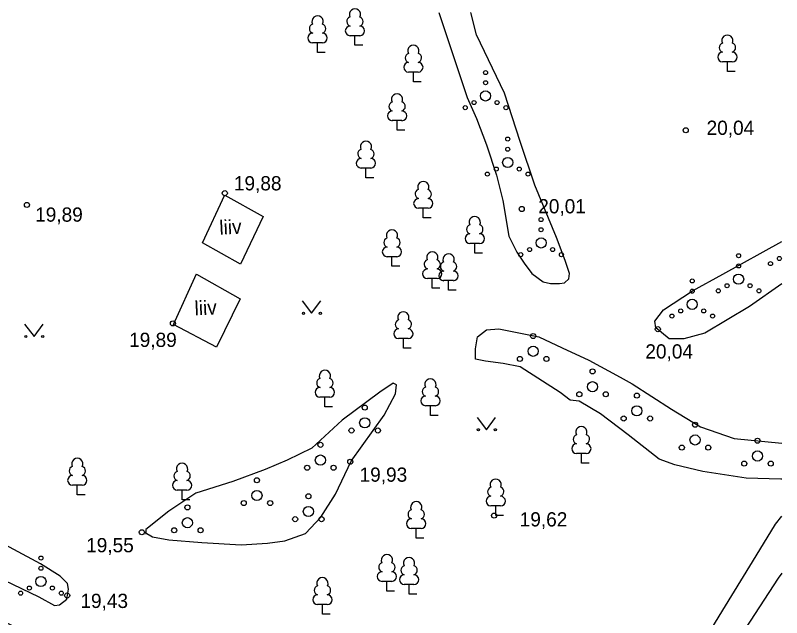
# Model space of a CAD drawing. Extents: x 713497 to 713863, y 6590062 to 6590327.
# Drawn here: x 713825.68 to 713863.36, y 6590157.47 to 6590187.1 of the extents above; entities that cross this region are included whole.
import ezdxf

# ---------------------------------------------------------------- set-up
doc = ezdxf.new("R2010")
doc.units = 0
for name, color, linetype in [('HALJASTUS', 7, 'Continuous'), ('HOONEDET', 7, 'Continuous'), ('KORGUS', 7, 'Continuous'), ('PUU', 7, 'Continuous'), ('TEE', 7, 'Continuous'), ('TORU NR', 7, 'Continuous')]:
    doc.layers.add(name, color=color, linetype=linetype)

msp = doc.modelspace()

# ---------------------------------------------------------------- linework, layer by layer
at = {"layer": 'HALJASTUS'}
for p, q in [((713839.787, 6590173.047), (713840.25, 6590172.44)), ((713840.25, 6590172.44), (713840.696, 6590173.047)), ((713826.137, 6590171.907), (713826.6, 6590171.3)), ((713826.6, 6590171.3), (713827.046, 6590171.907)), ((713848.387, 6590167.317), (713848.85, 6590166.71)), ((713848.85, 6590166.71), (713849.296, 6590167.317))]:
    msp.add_line(p, q, dxfattribs=at)
for points in [[(713846.5, 6590187.23), (713847.9, 6590183.06), (713848.36, 6590182.02), (713848.85, 6590180.73), (713849.33, 6590179.23), (713849.65, 6590177.98), (713849.94, 6590176.24), (713850.34, 6590175.44), (713850.7, 6590174.91), (713851.07, 6590174.39), (713851.63, 6590173.98), (713852, 6590173.9), (713852.44, 6590173.9), (713852.68, 6590173.94), (713852.89, 6590174.14), (713852.93, 6590174.39), (713852.72, 6590175.03), (713852.28, 6590176.16), (713851.23, 6590178.75), (713850.5, 6590180.89), (713849.73, 6590183.27), (713848.36, 6590186.14), (713848.08, 6590187.23)], [(713863.358, 6590173.884), (713861.77, 6590172.77), (713859.58, 6590171.46), (713858.54, 6590171.18), (713857.83, 6590171.18), (713857.17, 6590171.73), (713857.12, 6590172.06), (713857.55, 6590172.61), (713858.98, 6590173.54), (713860.46, 6590174.36), (713863.358, 6590175.974)], [(713863.358, 6590164.284), (713863.32, 6590164.28), (713861.62, 6590164.33), (713859.48, 6590164.66), (713858.11, 6590164.99), (713857.34, 6590165.26), (713855.81, 6590166.47), (713854.45, 6590167.49), (713853.4, 6590168.11), (713852.96, 6590168.17), (713852.47, 6590168.55), (713850.5, 6590169.81), (713849.67, 6590169.97), (713848.8, 6590170.08), (713848.3, 6590170.19), (713848.3, 6590170.69), (713848.41, 6590171.29), (713848.85, 6590171.62), (713849.45, 6590171.67), (713851.42, 6590171.29), (713852.57, 6590170.74), (713853.87, 6590170.14), (713855.41, 6590169.29), (713856.01, 6590168.97), (713857.94, 6590167.73), (713859.36, 6590166.85), (713861.03, 6590166.28), (713863.358, 6590166.06)], [(713832.06, 6590161.65), (713832.42, 6590161.45), (713833.23, 6590161.29), (713834.85, 6590161.17), (713836.79, 6590161.05), (713838.08, 6590161.13), (713838.93, 6590161.25), (713839.94, 6590161.61), (713840.7, 6590162.42), (713841.43, 6590163.55), (713842.2, 6590165.17), (713843.81, 6590167.43), (713844.38, 6590168.48), (713844.42, 6590168.92), (713844.26, 6590169), (713843.61, 6590168.56), (713841.75, 6590167.19), (713840.26, 6590165.81), (713839.05, 6590165.21), (713837.96, 6590164.76), (713836.38, 6590164.16), (713834.56, 6590163.59), (713833.23, 6590162.7), (713832.1, 6590161.81), (713832.1, 6590161.57)], [(713825.14, 6590159.31), (713826.84, 6590158.5), (713827.61, 6590158.06), (713827.85, 6590158.1), (713828.21, 6590158.38), (713828.29, 6590158.87), (713828.25, 6590159.15), (713827.89, 6590159.51), (713826.92, 6590160.12), (713824.5, 6590161.41)]]:
    msp.add_lwpolyline(points, dxfattribs=at)
for centre, radius in [((713848.8, 6590184.28), 0.1), ((713848.8, 6590183.78), 0.1), ((713848.8, 6590183.13), 0.25), ((713848.235, 6590182.805), 0.1), ((713849.365, 6590182.805), 0.1), ((713847.8, 6590182.555), 0.1), ((713849.8, 6590182.555), 0.1), ((713849.89, 6590181.01), 0.1), ((713849.89, 6590180.51), 0.1), ((713849.89, 6590179.86), 0.25), ((713849.325, 6590179.535), 0.1), ((713850.455, 6590179.535), 0.1), ((713848.89, 6590179.285), 0.1), ((713850.89, 6590179.285), 0.1), ((713851.53, 6590177.05), 0.1), ((713851.53, 6590176.55), 0.1), ((713851.53, 6590175.9), 0.25), ((713850.965, 6590175.575), 0.1), ((713852.095, 6590175.575), 0.1), ((713850.53, 6590175.325), 0.1), ((713852.53, 6590175.325), 0.1), ((713861.24, 6590175.27), 0.1), ((713862.81, 6590174.885), 0.1), ((713863.245, 6590175.135), 0.1), ((713861.24, 6590174.77), 0.1), ((713861.24, 6590174.12), 0.25), ((713858.96, 6590174.03), 0.1), ((713860.675, 6590173.795), 0.1), ((713861.805, 6590173.795), 0.1), ((713858.96, 6590173.53), 0.1), ((713860.24, 6590173.545), 0.1), ((713862.24, 6590173.545), 0.1), ((713858.96, 6590172.88), 0.25), ((713858.395, 6590172.555), 0.1), ((713859.525, 6590172.555), 0.1), ((713839.849, 6590172.44), 0.055), ((713840.678, 6590172.44), 0.055), ((713857.96, 6590172.305), 0.1), ((713859.96, 6590172.305), 0.1), ((713826.199, 6590171.3), 0.055), ((713827.028, 6590171.3), 0.055), ((713851.14, 6590171.32), 0.125), ((713851.14, 6590170.57), 0.25), ((713850.49, 6590170.195), 0.125), ((713851.79, 6590170.195), 0.125), ((713854.06, 6590169.58), 0.125), ((713854.06, 6590168.83), 0.25), ((713853.41, 6590168.455), 0.125), ((713854.71, 6590168.455), 0.125), ((713856.24, 6590168.39), 0.125), ((713842.86, 6590167.8), 0.125), ((713856.24, 6590167.64), 0.25), ((713855.59, 6590167.265), 0.125), ((713856.89, 6590167.265), 0.125), ((713842.86, 6590167.05), 0.25), ((713859.1, 6590166.96), 0.125), ((713842.21, 6590166.675), 0.125), ((713843.51, 6590166.675), 0.125), ((713848.449, 6590166.71), 0.055), ((713849.278, 6590166.71), 0.055), ((713859.1, 6590166.21), 0.25), ((713862.17, 6590166.17), 0.125), ((713840.68, 6590165.97), 0.125), ((713858.45, 6590165.835), 0.125), ((713859.75, 6590165.835), 0.125), ((713862.17, 6590165.42), 0.25), ((713840.68, 6590165.22), 0.25), ((713861.52, 6590165.045), 0.125), ((713862.82, 6590165.045), 0.125), ((713840.03, 6590164.845), 0.125), ((713841.33, 6590164.845), 0.125), ((713837.56, 6590164.23), 0.125), ((713837.56, 6590163.48), 0.25), ((713840.09, 6590163.44), 0.125), ((713834.14, 6590162.89), 0.125), ((713836.91, 6590163.105), 0.125), ((713838.21, 6590163.105), 0.125), ((713840.09, 6590162.69), 0.25), ((713834.14, 6590162.14), 0.25), ((713839.44, 6590162.315), 0.125), ((713840.74, 6590162.315), 0.125), ((713833.49, 6590161.765), 0.125), ((713834.79, 6590161.765), 0.125), ((713826.94, 6590160.4), 0.1), ((713826.94, 6590159.9), 0.1), ((713826.94, 6590159.25), 0.25), ((713825.94, 6590158.675), 0.1), ((713826.375, 6590158.925), 0.1), ((713827.505, 6590158.925), 0.1), ((713827.94, 6590158.675), 0.1)]:
    msp.add_circle(centre, radius, dxfattribs=at)
at = {"layer": 'HOONEDET'}
for points in [[(713835.98, 6590178.25), (713837.86, 6590177.2), (713836.76, 6590174.86), (713834.89, 6590175.91), (713835.98, 6590178.27)], [(713834.59, 6590174.36), (713836.73, 6590173.15), (713835.58, 6590170.78), (713833.46, 6590171.89), (713834.59, 6590174.38)]]:
    msp.add_lwpolyline(points, dxfattribs=at)
at = {"layer": 'KORGUS'}
for centre in [(713858.64, 6590181.44), (713835.98, 6590178.35), (713826.25, 6590177.77), (713850.58, 6590177.57), (713833.43, 6590171.94), (713857.27, 6590171.66), (713842.15, 6590165.14), (713849.22, 6590162.49), (713831.9, 6590161.67), (713828.23, 6590158.56)]:
    msp.add_circle(centre, 0.125, dxfattribs=at)
at = {"layer": 'PUU'}
for p, q in [((713842.62, 6590186.095), (713842.14, 6590186.095)), ((713842.38, 6590185.62), (713842.38, 6590186.095)), ((713840.78, 6590185.745), (713840.3, 6590185.745)), ((713840.54, 6590185.27), (713840.54, 6590185.745)), ((713842.76, 6590185.62), (713842.38, 6590185.62)), ((713840.92, 6590185.27), (713840.54, 6590185.27)), ((713860.93, 6590184.805), (713860.45, 6590184.805)), ((713860.69, 6590184.33), (713860.69, 6590184.805)), ((713845.49, 6590184.305), (713845.01, 6590184.305)), ((713845.25, 6590183.83), (713845.25, 6590184.305)), ((713861.07, 6590184.33), (713860.69, 6590184.33)), ((713845.63, 6590183.83), (713845.25, 6590183.83)), ((713844.69, 6590181.915), (713844.21, 6590181.915)), ((713844.45, 6590181.44), (713844.45, 6590181.915)), ((713844.83, 6590181.44), (713844.45, 6590181.44)), ((713843.16, 6590179.585), (713842.68, 6590179.585)), ((713842.92, 6590179.11), (713842.92, 6590179.585)), ((713843.3, 6590179.11), (713842.92, 6590179.11)), ((713845.98, 6590177.605), (713845.5, 6590177.605)), ((713845.74, 6590177.13), (713845.74, 6590177.605)), ((713846.12, 6590177.13), (713845.74, 6590177.13)), ((713848.51, 6590175.875), (713848.03, 6590175.875)), ((713848.27, 6590175.4), (713848.27, 6590175.875)), ((713848.65, 6590175.4), (713848.27, 6590175.4)), ((713844.44, 6590175.225), (713843.96, 6590175.225)), ((713844.2, 6590174.75), (713844.2, 6590175.225)), ((713844.58, 6590174.75), (713844.2, 6590174.75)), ((713846.42, 6590174.145), (713845.94, 6590174.145)), ((713846.18, 6590173.67), (713846.18, 6590174.145)), ((713847.22, 6590174.045), (713846.74, 6590174.045)), ((713846.98, 6590173.57), (713846.98, 6590174.045)), ((713846.56, 6590173.67), (713846.18, 6590173.67)), ((713847.36, 6590173.57), (713846.98, 6590173.57)), ((713845, 6590171.195), (713844.52, 6590171.195)), ((713844.76, 6590170.72), (713844.76, 6590171.195)), ((713845.14, 6590170.72), (713844.76, 6590170.72)), ((713841.14, 6590168.315), (713840.66, 6590168.315)), ((713840.9, 6590167.84), (713840.9, 6590168.315)), ((713841.28, 6590167.84), (713840.9, 6590167.84)), ((713846.33, 6590167.895), (713845.85, 6590167.895)), ((713846.09, 6590167.42), (713846.09, 6590167.895)), ((713846.47, 6590167.42), (713846.09, 6590167.42)), ((713853.75, 6590165.545), (713853.27, 6590165.545)), ((713853.51, 6590165.07), (713853.51, 6590165.545)), ((713853.89, 6590165.07), (713853.51, 6590165.07)), ((713828.97, 6590163.985), (713828.49, 6590163.985)), ((713828.73, 6590163.51), (713828.73, 6590163.985)), ((713834.12, 6590163.745), (713833.64, 6590163.745)), ((713833.88, 6590163.27), (713833.88, 6590163.745)), ((713829.11, 6590163.51), (713828.73, 6590163.51)), ((713834.26, 6590163.27), (713833.88, 6590163.27)), ((713849.54, 6590162.965), (713849.06, 6590162.965)), ((713849.3, 6590162.49), (713849.3, 6590162.965)), ((713849.68, 6590162.49), (713849.3, 6590162.49)), ((713845.63, 6590161.855), (713845.15, 6590161.855)), ((713845.39, 6590161.38), (713845.39, 6590161.855)), ((713845.77, 6590161.38), (713845.39, 6590161.38)), ((713844.19, 6590159.255), (713843.71, 6590159.255)), ((713843.95, 6590158.78), (713843.95, 6590159.255)), ((713845.28, 6590159.105), (713844.8, 6590159.105)), ((713845.04, 6590158.63), (713845.04, 6590159.105)), ((713844.33, 6590158.78), (713843.95, 6590158.78)), ((713845.42, 6590158.63), (713845.04, 6590158.63)), ((713841.02, 6590158.115), (713840.54, 6590158.115)), ((713840.78, 6590157.64), (713840.78, 6590158.115)), ((713841.16, 6590157.64), (713840.78, 6590157.64))]:
    msp.add_line(p, q, dxfattribs=at)
for centre, radius, start, end in [((713842.38, 6590187.14), 0.277, 332.5799, 207.4201), ((713840.54, 6590186.79), 0.277, 332.5799, 207.4201), ((713842.21, 6590186.793), 0.233, 109.0217, 253.1415), ((713842.55, 6590186.793), 0.233, 286.8508, 70.9859), ((713840.37, 6590186.443), 0.233, 109.0217, 253.1415), ((713840.71, 6590186.443), 0.233, 286.8508, 70.9859), ((713840.303, 6590185.982), 0.238, 90.0016, 269.3953), ((713840.777, 6590185.982), 0.238, 270.6047, 89.9984), ((713842.143, 6590186.332), 0.238, 90.0016, 269.3953), ((713842.617, 6590186.332), 0.238, 270.6047, 89.9984), ((713860.69, 6590185.85), 0.277, 332.5799, 207.4201), ((713845.25, 6590185.35), 0.277, 332.5799, 207.4201), ((713860.52, 6590185.503), 0.233, 109.0217, 253.1415), ((713860.86, 6590185.503), 0.233, 286.8508, 70.9859), ((713845.08, 6590185.003), 0.233, 109.0217, 253.1415), ((713845.42, 6590185.003), 0.233, 286.8508, 70.9859), ((713860.453, 6590185.042), 0.238, 90.0016, 269.3953), ((713860.927, 6590185.042), 0.238, 270.6047, 89.9984), ((713845.013, 6590184.542), 0.238, 90.0016, 269.3953), ((713845.487, 6590184.542), 0.238, 270.6047, 89.9984), ((713844.45, 6590182.96), 0.277, 332.5799, 207.4201), ((713844.28, 6590182.613), 0.233, 109.0217, 253.1415), ((713844.62, 6590182.613), 0.233, 286.8508, 70.9859), ((713844.213, 6590182.152), 0.238, 90.0016, 269.3953), ((713844.687, 6590182.152), 0.238, 270.6047, 89.9984), ((713842.92, 6590180.63), 0.277, 332.5799, 207.4201), ((713842.75, 6590180.283), 0.233, 109.0217, 253.1415), ((713843.09, 6590180.283), 0.233, 286.8508, 70.9859), ((713842.683, 6590179.822), 0.238, 90.0016, 269.3953), ((713843.157, 6590179.822), 0.238, 270.6047, 89.9984), ((713845.74, 6590178.65), 0.277, 332.5799, 207.4201), ((713845.57, 6590178.303), 0.233, 109.0217, 253.1415), ((713845.91, 6590178.303), 0.233, 286.8508, 70.9859), ((713845.503, 6590177.842), 0.238, 90.0016, 269.3953), ((713845.977, 6590177.842), 0.238, 270.6047, 89.9984), ((713848.27, 6590176.92), 0.277, 332.5799, 207.4201), ((713844.2, 6590176.27), 0.277, 332.5799, 207.4201), ((713848.1, 6590176.573), 0.233, 109.0217, 253.1415), ((713848.44, 6590176.573), 0.233, 286.8508, 70.9859), ((713844.03, 6590175.923), 0.233, 109.0217, 253.1415), ((713844.37, 6590175.923), 0.233, 286.8508, 70.9859), ((713848.033, 6590176.112), 0.238, 90.0016, 269.3953), ((713848.507, 6590176.112), 0.238, 270.6047, 89.9984), ((713843.963, 6590175.462), 0.238, 90.0016, 269.3953), ((713844.437, 6590175.462), 0.238, 270.6047, 89.9984), ((713846.18, 6590175.19), 0.277, 332.5799, 207.4201), ((713846.98, 6590175.09), 0.277, 332.5799, 207.4201), ((713846.01, 6590174.843), 0.233, 109.0217, 253.1415), ((713846.35, 6590174.843), 0.233, 286.8508, 70.9859), ((713846.81, 6590174.743), 0.233, 109.0217, 253.1415), ((713847.15, 6590174.743), 0.233, 286.8508, 70.9859), ((713845.943, 6590174.382), 0.238, 90.0016, 269.3953), ((713846.417, 6590174.382), 0.238, 270.6047, 89.9984), ((713846.743, 6590174.282), 0.238, 90.0016, 269.3953), ((713847.217, 6590174.282), 0.238, 270.6047, 89.9984), ((713844.76, 6590172.24), 0.277, 332.5799, 207.4201), ((713844.59, 6590171.893), 0.233, 109.0217, 253.1415), ((713844.93, 6590171.893), 0.233, 286.8508, 70.9859), ((713844.523, 6590171.432), 0.238, 90.0016, 269.3953), ((713844.997, 6590171.432), 0.238, 270.6047, 89.9984), ((713840.9, 6590169.36), 0.277, 332.5799, 207.4201), ((713840.73, 6590169.013), 0.233, 109.0217, 253.1415), ((713841.07, 6590169.013), 0.233, 286.8508, 70.9859), ((713846.09, 6590168.94), 0.277, 332.5799, 207.4201), ((713840.663, 6590168.552), 0.238, 90.0016, 269.3953), ((713841.137, 6590168.552), 0.238, 270.6047, 89.9984), ((713845.92, 6590168.593), 0.233, 109.0217, 253.1415), ((713846.26, 6590168.593), 0.233, 286.8508, 70.9859), ((713845.853, 6590168.132), 0.238, 90.0016, 269.3953), ((713846.327, 6590168.132), 0.238, 270.6047, 89.9984), ((713853.51, 6590166.59), 0.277, 332.5799, 207.4201), ((713853.34, 6590166.243), 0.233, 109.0217, 253.1415), ((713853.68, 6590166.243), 0.233, 286.8508, 70.9859), ((713853.273, 6590165.782), 0.238, 90.0016, 269.3953), ((713853.747, 6590165.782), 0.238, 270.6047, 89.9984), ((713828.73, 6590165.03), 0.277, 332.5799, 207.4201), ((713828.56, 6590164.683), 0.233, 109.0217, 253.1415), ((713828.9, 6590164.683), 0.233, 286.8508, 70.9859), ((713833.88, 6590164.79), 0.277, 332.5799, 207.4201), ((713828.493, 6590164.222), 0.238, 90.0016, 269.3953), ((713828.967, 6590164.222), 0.238, 270.6047, 89.9984), ((713833.71, 6590164.443), 0.233, 109.0217, 253.1415), ((713834.05, 6590164.443), 0.233, 286.8508, 70.9859), ((713833.643, 6590163.982), 0.238, 90.0016, 269.3953), ((713834.117, 6590163.982), 0.238, 270.6047, 89.9984), ((713849.3, 6590164.01), 0.277, 332.5799, 207.4201), ((713849.13, 6590163.663), 0.233, 109.0217, 253.1415), ((713849.47, 6590163.663), 0.233, 286.8508, 70.9859), ((713849.063, 6590163.202), 0.238, 90.0016, 269.3953), ((713849.537, 6590163.202), 0.238, 270.6047, 89.9984), ((713845.39, 6590162.9), 0.277, 332.5799, 207.4201), ((713845.22, 6590162.553), 0.233, 109.0217, 253.1415), ((713845.56, 6590162.553), 0.233, 286.8508, 70.9859), ((713845.153, 6590162.092), 0.238, 90.0016, 269.3953), ((713845.627, 6590162.092), 0.238, 270.6047, 89.9984), ((713843.95, 6590160.3), 0.277, 332.5799, 207.4201), ((713845.04, 6590160.15), 0.277, 332.5799, 207.4201), ((713843.78, 6590159.953), 0.233, 109.0217, 253.1415), ((713844.12, 6590159.953), 0.233, 286.8508, 70.9859), ((713844.87, 6590159.803), 0.233, 109.0217, 253.1415), ((713845.21, 6590159.803), 0.233, 286.8508, 70.9859), ((713843.713, 6590159.492), 0.238, 90.0016, 269.3953), ((713844.187, 6590159.492), 0.238, 270.6047, 89.9984), ((713844.803, 6590159.342), 0.238, 90.0016, 269.3953), ((713845.277, 6590159.342), 0.238, 270.6047, 89.9984), ((713840.78, 6590159.16), 0.277, 332.5799, 207.4201), ((713840.61, 6590158.813), 0.233, 109.0217, 253.1415), ((713840.95, 6590158.813), 0.233, 286.8508, 70.9859), ((713840.543, 6590158.352), 0.238, 90.0016, 269.3953), ((713841.017, 6590158.352), 0.238, 270.6047, 89.9984)]:
    msp.add_arc(centre, radius, start, end, dxfattribs=at)
at = {"layer": 'TEE'}
for points in [[(713778.16, 6590187.46), (713777.37, 6590185.76), (713776.41, 6590184.22), (713783.74, 6590180.13), (713808.94, 6590166.14), (713822.94, 6590158.38), (713840.33, 6590149.64), (713846.95, 6590146.33), (713847.17, 6590146.21), (713847.63, 6590146.19), (713848.09, 6590146.29), (713851.07, 6590148.45), (713854.06, 6590150.61), (713856.04, 6590152.38), (713858.02, 6590154.16), (713858.23, 6590154.37), (713859, 6590155.45), (713860.46, 6590157.83), (713861.92, 6590160.21), (713863.06, 6590162.07), (713863.358, 6590162.46)], [(713863.358, 6590159.659), (713863.19, 6590159.42), (713859.05, 6590153.07), (713855, 6590149.44), (713853.43, 6590148.3), (713851.86, 6590147.17), (713851.49, 6590146.75), (713850.84, 6590145.98), (713850.75, 6590145.63), (713850.76, 6590144.73), (713851.35, 6590143.8), (713852.84, 6590142.79), (713863.358, 6590136.614)]]:
    msp.add_lwpolyline(points, dxfattribs=at)

# ---------------------------------------------------------------- texts
at = {"layer": 'KORGUS'}
for s, p in [('20,04', (713859.666, 6590181.215)), ('19,88', (713836.426, 6590178.485)), ('20,01', (713851.39, 6590177.355)), ('19,89', (713826.656, 6590176.945)), ('19,89', (713831.276, 6590170.785)), ('20,04', (713856.656, 6590170.215)), ('19,93', (713842.606, 6590164.155)), ('19,62', (713850.478, 6590161.955)), ('19,55', (713829.163, 6590160.685)), ('19,43', (713828.881, 6590157.945))]:
    msp.add_text(s, height=0.7, dxfattribs=at).set_placement(p)
at = {"layer": 'TORU NR'}
for p in [(713835.729, 6590176.307), (713834.509, 6590172.337)]:
    msp.add_text('liiv', height=0.7, rotation=2.7396, dxfattribs=at).set_placement(p)

doc.saveas('drawing.dxf')
